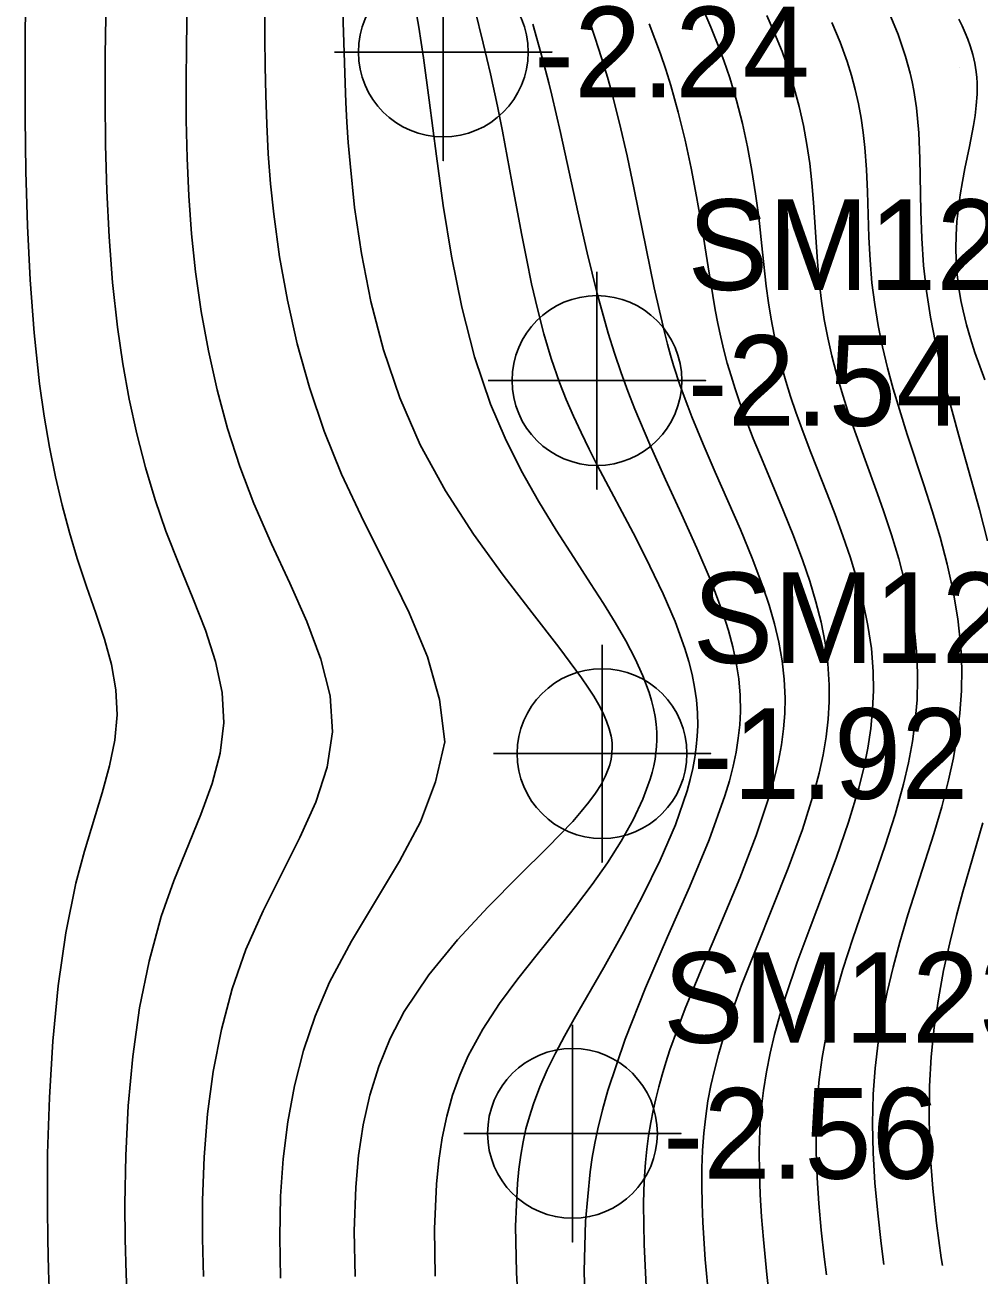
# Model space of a CAD drawing. Extents: x 2602990 to 2605851, y 618069 to 619180.
# Drawn here: x 2604089.2 to 2604115.57, y 618621.63 to 618656.17 of the extents above; entities that cross this region are included whole.
import ezdxf

# ---------------------------------------------------------------- set-up
doc = ezdxf.new("R2010")
doc.units = 0
for name, color, linetype in [('Default', 7, 'Continuous'), ('DTM Contours Major', 7, 'Continuous'), ('DTM Contours Minor', 7, 'Continuous'), ('Exist DTM Regular Point Underwater CELL', 7, 'Continuous'), ('Exist DTM Regular Point Underwater Cogo Elevation', 7, 'Continuous'), ('Exist DTM Regular Point Underwater Cogo Number', 7, 'Continuous'), ('Exist DTM Scan Elevation Point', 7, 'Continuous')]:
    doc.layers.add(name, color=color, linetype=linetype)

# ---------------------------------------------------------------- blocks, each defined once
blk = doc.blocks.new('POINT_DISPLAY')
at = {"layer": 'Default'}
blk.add_line((0, 0), (0, 0), dxfattribs=at)

msp = doc.modelspace()

# ---------------------------------------------------------------- linework, layer by layer
at = {"layer": 'DTM Contours Major'}
for points in [[(2604097.961, 618656.806), (2604098.036, 618654.56), (2604098.059, 618654.032), (2604098.087, 618653.489), (2604098.123, 618652.928), (2604098.17, 618652.346), (2604098.298, 618651.134), (2604098.486, 618649.858), (2604098.748, 618648.541), (2604099.097, 618647.207), (2604099.546, 618645.879), (2604100.11, 618644.582), (2604100.805, 618643.313), (2604101.584, 618642.11), (2604102.398, 618640.982), (2604103.198, 618639.939), (2604103.935, 618638.992), (2604104.561, 618638.149), (2604104.74, 618637.887), (2604104.9, 618637.637), (2604105.04, 618637.399), (2604105.158, 618637.17), (2604105.255, 618636.951), (2604105.329, 618636.738), (2604105.357, 618636.636), (2604105.379, 618636.535), (2604105.396, 618636.435), (2604105.407, 618636.336), (2604105.411, 618636.237), (2604105.405, 618636.061), (2604105.382, 618635.904), (2604105.345, 618635.748), (2604105.32, 618635.669), (2604105.227, 618635.438), (2604105.103, 618635.202), (2604104.949, 618634.961), (2604104.767, 618634.712), (2604104.557, 618634.454), (2604104.321, 618634.186), (2604103.628, 618633.467), (2604102.831, 618632.679), (2604101.984, 618631.828), (2604101.138, 618630.917), (2604100.349, 618629.952), (2604099.67, 618628.937), (2604099.28, 618628.19), (2604098.966, 618627.42), (2604098.72, 618626.626), (2604098.535, 618625.806), (2604098.407, 618624.959), (2604098.328, 618624.086), (2604098.287, 618622.876), (2604098.308, 618621.623)], [(2604114.987, 618656.333), (2604115.078, 618656.144), (2604115.161, 618655.958), (2604115.235, 618655.776), (2604115.299, 618655.596), (2604115.372, 618655.353), (2604115.427, 618655.113), (2604115.464, 618654.873), (2604115.479, 618654.722), (2604115.488, 618654.57), (2604115.49, 618654.417), (2604115.487, 618654.262), (2604115.464, 618653.946), (2604115.431, 618653.674), (2604115.386, 618653.394), (2604115.275, 618652.814), (2604115.152, 618652.206), (2604115.085, 618651.849), (2604115.024, 618651.485), (2604114.973, 618651.116), (2604114.932, 618650.744), (2604114.907, 618650.37), (2604114.898, 618649.995), (2604114.905, 618649.708), (2604114.923, 618649.421), (2604114.952, 618649.135), (2604114.992, 618648.849), (2604115.042, 618648.565), (2604115.101, 618648.281), (2604115.195, 618647.896), (2604115.305, 618647.513), (2604115.426, 618647.132), (2604115.559, 618646.754), (2604115.699, 618646.378)]]:
    msp.add_lwpolyline(points, dxfattribs=at)
at = {"layer": 'DTM Contours Minor'}
for points in [[(2604089.253, 618659.395), (2604089.202, 618655.975), (2604089.195, 618655.022), (2604089.197, 618653.603), (2604089.217, 618652.129), (2604089.262, 618650.63), (2604089.336, 618649.133), (2604089.446, 618647.669), (2604089.596, 618646.266), (2604089.722, 618645.37), (2604089.869, 618644.513), (2604090.035, 618643.694), (2604090.218, 618642.91), (2604090.42, 618642.16), (2604090.637, 618641.443), (2604090.897, 618640.673), (2604091.155, 618639.933), (2604091.389, 618639.217), (2604091.579, 618638.515), (2604091.702, 618637.82), (2604091.737, 618637.123), (2604091.673, 618636.429), (2604091.527, 618635.716), (2604091.323, 618634.974), (2604090.835, 618633.365), (2604090.6, 618632.478), (2604090.322, 618631.112), (2604090.112, 618629.646), (2604089.962, 618628.117), (2604089.867, 618626.563), (2604089.819, 618625.019), (2604089.812, 618623.523), (2604089.824, 618622.64), (2604089.847, 618621.782), (2604089.91, 618620.107)], [(2604093.677, 618656.737), (2604093.654, 618655.61), (2604093.644, 618654.579), (2604093.648, 618653.541), (2604093.672, 618652.498), (2604093.72, 618651.452), (2604093.796, 618650.405), (2604093.906, 618649.357), (2604094.06, 618648.262), (2604094.258, 618647.172), (2604094.501, 618646.094), (2604094.79, 618645.029), (2604095.128, 618643.984), (2604095.516, 618642.962), (2604096.006, 618641.845), (2604096.511, 618640.76), (2604096.982, 618639.701), (2604097.368, 618638.667), (2604097.62, 618637.652), (2604097.688, 618636.654), (2604097.543, 618635.684), (2604097.225, 618634.715), (2604096.787, 618633.738), (2604095.769, 618631.715), (2604095.294, 618630.647), (2604094.914, 618629.562), (2604094.617, 618628.438), (2604094.394, 618627.284), (2604094.238, 618626.108), (2604094.142, 618624.919), (2604094.098, 618623.728), (2604094.096, 618622.674), (2604094.122, 618621.622)], [(2604095.821, 618656.802), (2604095.819, 618655.817), (2604095.825, 618655.028), (2604095.841, 618654.233), (2604095.869, 618653.429), (2604095.913, 618652.615), (2604095.977, 618651.787), (2604096.064, 618650.946), (2604096.226, 618649.772), (2604096.441, 618648.576), (2604096.714, 618647.369), (2604097.051, 618646.159), (2604097.456, 618644.955), (2604097.934, 618643.767), (2604098.55, 618642.462), (2604099.197, 618641.188), (2604099.806, 618639.945), (2604100.309, 618638.73), (2604100.639, 618637.545), (2604100.785, 618636.383), (2604100.534, 618635.274), (2604100.115, 618634.176), (2604099.54, 618633.085), (2604098.214, 618630.878), (2604097.607, 618629.743), (2604097.206, 618628.81), (2604096.883, 618627.856), (2604096.634, 618626.881), (2604096.45, 618625.887), (2604096.326, 618624.873), (2604096.255, 618623.842), (2604096.23, 618622.716), (2604096.248, 618621.57)], [(2604099.928, 618656.948), (2604100.072, 618656.108), (2604100.201, 618655.261), (2604100.358, 618654.098), (2604100.556, 618652.553), (2604100.746, 618651.185), (2604100.973, 618649.786), (2604101.256, 618648.384), (2604101.609, 618647.012), (2604102.051, 618645.701), (2604102.452, 618644.76), (2604102.898, 618643.87), (2604103.373, 618643.026), (2604103.862, 618642.227), (2604104.348, 618641.469), (2604104.815, 618640.749), (2604105.166, 618640.201), (2604105.49, 618639.674), (2604105.783, 618639.166), (2604106.041, 618638.676), (2604106.258, 618638.202), (2604106.431, 618637.744), (2604106.499, 618637.521), (2604106.554, 618637.301), (2604106.597, 618637.083), (2604106.626, 618636.866), (2604106.642, 618636.649), (2604106.645, 618636.432), (2604106.636, 618636.256), (2604106.619, 618636.078), (2604106.593, 618635.9), (2604106.557, 618635.719), (2604106.513, 618635.536), (2604106.46, 618635.351), (2604106.257, 618634.799), (2604105.988, 618634.228), (2604105.66, 618633.642), (2604105.281, 618633.044), (2604104.858, 618632.44), (2604104.399, 618631.831), (2604103.875, 618631.175), (2604103.337, 618630.513), (2604102.805, 618629.842), (2604102.297, 618629.156), (2604101.834, 618628.449), (2604101.434, 618627.716), (2604101.199, 618627.179), (2604101.002, 618626.624), (2604100.842, 618626.048), (2604100.715, 618625.449), (2604100.621, 618624.823), (2604100.556, 618624.169), (2604100.504, 618622.939), (2604100.52, 618621.626)], [(2604091.428, 618656.387), (2604091.413, 618655.343), (2604091.408, 618654.117), (2604091.42, 618652.863), (2604091.455, 618651.594), (2604091.517, 618650.323), (2604091.613, 618649.062), (2604091.748, 618647.826), (2604091.894, 618646.819), (2604092.071, 618645.838), (2604092.279, 618644.884), (2604092.518, 618643.958), (2604092.787, 618643.061), (2604093.088, 618642.193), (2604093.458, 618641.252), (2604093.832, 618640.344), (2604094.176, 618639.461), (2604094.457, 618638.597), (2604094.639, 618637.746), (2604094.689, 618636.902), (2604094.587, 618636.072), (2604094.36, 618635.232), (2604094.047, 618634.371), (2604093.309, 618632.545), (2604092.959, 618631.559), (2604092.621, 618630.329), (2604092.361, 618629.033), (2604092.172, 618627.693), (2604092.046, 618626.33), (2604091.975, 618624.965), (2604091.952, 618623.62), (2604091.962, 618622.647), (2604091.988, 618621.691), (2604092.027, 618620.745)], [(2604101.613, 618656.605), (2604101.85, 618655.668), (2604102.049, 618654.824), (2604102.242, 618653.929), (2604102.38, 618653.238), (2604102.643, 618651.837), (2604102.906, 618650.418), (2604103.041, 618649.721), (2604103.186, 618649.025), (2604103.345, 618648.331), (2604103.523, 618647.643), (2604103.725, 618646.964), (2604103.957, 618646.297), (2604104.14, 618645.832), (2604104.338, 618645.373), (2604104.55, 618644.917), (2604104.773, 618644.461), (2604105.006, 618644.004), (2604106.059, 618642.009), (2604106.454, 618641.235), (2604106.821, 618640.465), (2604107.147, 618639.705), (2604107.417, 618638.961), (2604107.525, 618638.6), (2604107.615, 618638.243), (2604107.686, 618637.889), (2604107.736, 618637.536), (2604107.765, 618637.182), (2604107.772, 618636.826), (2604107.76, 618636.537), (2604107.733, 618636.245), (2604107.692, 618635.949), (2604107.636, 618635.648), (2604107.565, 618635.342), (2604107.48, 618635.03), (2604107.156, 618634.092), (2604106.738, 618633.116), (2604106.252, 618632.122), (2604105.723, 618631.128), (2604105.177, 618630.155), (2604104.361, 618628.733), (2604104.095, 618628.258), (2604103.846, 618627.79), (2604103.617, 618627.325), (2604103.411, 618626.858), (2604103.233, 618626.384), (2604103.124, 618626.042), (2604103.03, 618625.693), (2604102.95, 618625.335), (2604102.884, 618624.966), (2604102.831, 618624.585), (2604102.791, 618624.191), (2604102.739, 618623.007), (2604102.764, 618621.732), (2604102.846, 618620.392)], [(2604107.939, 618656.56), (2604108.134, 618656.108), (2604108.32, 618655.651), (2604108.495, 618655.186), (2604108.657, 618654.712), (2604108.844, 618654.088), (2604109.007, 618653.451), (2604109.148, 618652.805), (2604109.27, 618652.154), (2604109.372, 618651.505), (2604109.458, 618650.862), (2604109.564, 618649.902), (2604109.667, 618648.964), (2604109.728, 618648.503), (2604109.8, 618648.045), (2604109.881, 618647.616), (2604109.976, 618647.189), (2604110.084, 618646.763), (2604110.205, 618646.337), (2604110.338, 618645.91), (2604110.484, 618645.479), (2604110.684, 618644.927), (2604110.898, 618644.368), (2604111.346, 618643.231), (2604111.569, 618642.653), (2604111.784, 618642.067), (2604111.991, 618641.46), (2604112.179, 618640.845), (2604112.341, 618640.224), (2604112.472, 618639.596), (2604112.567, 618638.962), (2604112.618, 618638.322), (2604112.625, 618637.802), (2604112.602, 618637.277), (2604112.549, 618636.745), (2604112.467, 618636.207), (2604112.357, 618635.66), (2604112.22, 618635.104), (2604111.939, 618634.161), (2604111.607, 618633.199), (2604111.246, 618632.228), (2604110.877, 618631.259), (2604110.523, 618630.302), (2604110.203, 618629.367), (2604110.04, 618628.832), (2604109.896, 618628.305), (2604109.773, 618627.785), (2604109.67, 618627.27), (2604109.589, 618626.757), (2604109.529, 618626.244), (2604109.487, 618625.665), (2604109.469, 618625.081), (2604109.474, 618624.488), (2604109.496, 618623.886), (2604109.535, 618623.27), (2604109.586, 618622.638), (2604109.679, 618621.68), (2604109.791, 618620.692)], [(2604109.678, 618656.435), (2604109.897, 618655.941), (2604110.1, 618655.442), (2604110.282, 618654.937), (2604110.44, 618654.431), (2604110.576, 618653.917), (2604110.691, 618653.399), (2604110.787, 618652.875), (2604110.864, 618652.348), (2604110.926, 618651.817), (2604110.973, 618651.271), (2604111.082, 618649.63), (2604111.128, 618649.086), (2604111.19, 618648.546), (2604111.268, 618648.039), (2604111.364, 618647.536), (2604111.477, 618647.035), (2604111.606, 618646.536), (2604111.75, 618646.039), (2604111.907, 618645.541), (2604112.062, 618645.085), (2604112.392, 618644.167), (2604112.733, 618643.231), (2604112.902, 618642.754), (2604113.12, 618642.1), (2604113.323, 618641.434), (2604113.503, 618640.756), (2604113.652, 618640.069), (2604113.764, 618639.375), (2604113.83, 618638.675), (2604113.846, 618638.108), (2604113.829, 618637.538), (2604113.781, 618636.965), (2604113.701, 618636.386), (2604113.593, 618635.803), (2604113.456, 618635.214), (2604113.221, 618634.371), (2604112.947, 618633.52), (2604112.651, 618632.663), (2604112.348, 618631.806), (2604112.053, 618630.952), (2604111.781, 618630.105), (2604111.604, 618629.49), (2604111.45, 618628.879), (2604111.318, 618628.272), (2604111.211, 618627.665), (2604111.129, 618627.057), (2604111.073, 618626.446), (2604111.042, 618625.755), (2604111.042, 618625.056), (2604111.069, 618624.349), (2604111.118, 618623.632), (2604111.184, 618622.904), (2604111.265, 618622.163), (2604111.326, 618621.664)], [(2604113.058, 618656.505), (2604113.306, 618655.908), (2604113.513, 618655.304), (2604113.579, 618655.071), (2604113.639, 618654.838), (2604113.691, 618654.602), (2604113.737, 618654.365), (2604113.777, 618654.125), (2604113.811, 618653.883), (2604113.875, 618653.194), (2604113.907, 618652.486), (2604113.935, 618651.026), (2604113.958, 618650.281), (2604114.007, 618649.532), (2604114.086, 618648.821), (2604114.197, 618648.109), (2604114.335, 618647.394), (2604114.495, 618646.677), (2604114.675, 618645.955), (2604114.97, 618644.866), (2604115.314, 618643.653), (2604115.552, 618642.796), (2604115.774, 618641.934)], [(2604103.218, 618656.196), (2604103.485, 618655.235), (2604103.657, 618654.571), (2604103.741, 618654.229), (2604103.979, 618653.204), (2604104.459, 618651.011), (2604104.716, 618649.882), (2604104.995, 618648.76), (2604105.301, 618647.663), (2604105.473, 618647.113), (2604105.656, 618646.572), (2604105.841, 618646.066), (2604106.038, 618645.562), (2604106.449, 618644.59), (2604106.885, 618643.622), (2604107.326, 618642.664), (2604107.751, 618641.723), (2604108.14, 618640.805), (2604108.471, 618639.918), (2604108.618, 618639.459), (2604108.741, 618639.008), (2604108.837, 618638.561), (2604108.906, 618638.117), (2604108.945, 618637.671), (2604108.952, 618637.221), (2604108.933, 618636.854), (2604108.893, 618636.48), (2604108.832, 618636.099), (2604108.75, 618635.708), (2604108.647, 618635.307), (2604108.523, 618634.892), (2604108.085, 618633.674), (2604107.542, 618632.369), (2604106.942, 618631), (2604106.334, 618629.592), (2604105.767, 618628.168), (2604105.289, 618626.752), (2604105.141, 618626.223), (2604105.014, 618625.696), (2604104.931, 618625.301), (2604104.86, 618624.906), (2604104.8, 618624.508), (2604104.669, 618623.151), (2604104.635, 618621.772), (2604104.677, 618620.383)], [(2604104.798, 618656.231), (2604105.044, 618655.492), (2604105.163, 618655.114), (2604105.278, 618654.728), (2604105.39, 618654.332), (2604105.613, 618653.462), (2604105.822, 618652.556), (2604106.019, 618651.631), (2604106.573, 618648.916), (2604106.713, 618648.276), (2604106.861, 618647.658), (2604106.94, 618647.355), (2604107.023, 618647.054), (2604107.108, 618646.772), (2604107.291, 618646.21), (2604107.496, 618645.643), (2604107.608, 618645.356), (2604107.92, 618644.598), (2604108.258, 618643.822), (2604108.607, 618643.035), (2604108.952, 618642.242), (2604109.279, 618641.45), (2604109.573, 618640.665), (2604109.744, 618640.151), (2604109.891, 618639.64), (2604110.012, 618639.131), (2604110.103, 618638.621), (2604110.161, 618638.108), (2604110.184, 618637.589), (2604110.175, 618637.166), (2604110.141, 618636.737), (2604110.082, 618636.3), (2604110, 618635.853), (2604109.895, 618635.395), (2604109.766, 618634.924), (2604109.39, 618633.795), (2604108.932, 618632.614), (2604108.427, 618631.408), (2604107.914, 618630.2), (2604107.428, 618629.015), (2604107.006, 618627.876), (2604106.893, 618627.531), (2604106.789, 618627.192), (2604106.696, 618626.858), (2604106.612, 618626.527), (2604106.539, 618626.199), (2604106.475, 618625.871), (2604106.415, 618625.504), (2604106.367, 618625.136), (2604106.33, 618624.764), (2604106.303, 618624.387), (2604106.286, 618624.004), (2604106.277, 618623.612), (2604106.29, 618622.506), (2604106.352, 618621.344)], [(2604106.433, 618656.204), (2604106.59, 618655.791), (2604106.743, 618655.371), (2604106.889, 618654.943), (2604107.027, 618654.504), (2604107.235, 618653.761), (2604107.422, 618652.994), (2604107.59, 618652.214), (2604107.741, 618651.432), (2604107.877, 618650.659), (2604108.063, 618649.495), (2604108.19, 618648.699), (2604108.257, 618648.31), (2604108.33, 618647.927), (2604108.41, 618647.548), (2604108.495, 618647.192), (2604108.589, 618646.838), (2604108.692, 618646.483), (2604108.804, 618646.127), (2604108.926, 618645.769), (2604109.057, 618645.406), (2604109.307, 618644.759), (2604109.578, 618644.099), (2604110.142, 618642.749), (2604110.417, 618642.065), (2604110.674, 618641.378), (2604110.866, 618640.815), (2604111.035, 618640.25), (2604111.178, 618639.684), (2604111.29, 618639.114), (2604111.366, 618638.54), (2604111.403, 618637.959), (2604111.402, 618637.486), (2604111.373, 618637.007), (2604111.317, 618636.521), (2604111.234, 618636.025), (2604111.125, 618635.52), (2604110.99, 618635.002), (2604110.663, 618633.963), (2604110.27, 618632.891), (2604109.84, 618631.804), (2604109.402, 618630.721), (2604108.984, 618629.659), (2604108.616, 618628.634), (2604108.472, 618628.187), (2604108.344, 618627.749), (2604108.232, 618627.318), (2604108.136, 618626.893), (2604108.056, 618626.471), (2604107.993, 618626.051), (2604107.94, 618625.579), (2604107.905, 618625.103), (2604107.888, 618624.62), (2604107.885, 618624.129), (2604107.895, 618623.627), (2604107.917, 618623.11), (2604107.982, 618622.09), (2604108.077, 618621.024)], [(2604111.475, 618656.235), (2604111.703, 618655.699), (2604111.901, 618655.158), (2604112.021, 618654.773), (2604112.124, 618654.386), (2604112.212, 618653.995), (2604112.285, 618653.599), (2604112.343, 618653.199), (2604112.388, 618652.793), (2604112.433, 618652.185), (2604112.46, 618651.567), (2604112.501, 618650.311), (2604112.532, 618649.68), (2604112.584, 618649.05), (2604112.659, 618648.458), (2604112.757, 618647.87), (2604112.878, 618647.286), (2604113.017, 618646.705), (2604113.173, 618646.127), (2604113.342, 618645.552), (2604113.559, 618644.867), (2604114.019, 618643.474), (2604114.247, 618642.761), (2604114.464, 618642.032), (2604114.661, 618641.289), (2604114.829, 618640.536), (2604114.958, 618639.776), (2604115.04, 618639.014), (2604115.065, 618638.4), (2604115.056, 618637.786), (2604115.013, 618637.171), (2604114.938, 618636.556), (2604114.834, 618635.94), (2604114.701, 618635.322), (2604114.51, 618634.583), (2604114.292, 618633.842), (2604114.057, 618633.098), (2604113.577, 618631.601), (2604113.352, 618630.849), (2604113.168, 618630.161), (2604113.005, 618629.471), (2604112.867, 618628.776), (2604112.755, 618628.076), (2604112.672, 618627.37), (2604112.621, 618626.657), (2604112.601, 618625.847), (2604112.618, 618625.029), (2604112.667, 618624.202), (2604112.742, 618623.368), (2604112.838, 618622.527), (2604112.914, 618621.949)], [(2604115.642, 618634.143), (2604115.281, 618632.877), (2604115.098, 618632.236), (2604114.92, 618631.586), (2604114.732, 618630.834), (2604114.564, 618630.068), (2604114.42, 618629.288), (2604114.304, 618628.495), (2604114.219, 618627.689), (2604114.17, 618626.872), (2604114.161, 618625.94), (2604114.195, 618624.998), (2604114.267, 618624.048), (2604114.369, 618623.094), (2604114.497, 618622.14), (2604114.53, 618621.924)]]:
    msp.add_lwpolyline(points, dxfattribs=at)
at = {"layer": 'Exist DTM Regular Point Underwater CELL'}
for points in [[(2604100.746, 618658.424), (2604100.746, 618652.424), (2604100.746, 618655.424), (2604103.746, 618655.424), (2604097.746, 618655.424)], [(2604104.989, 618649.355), (2604104.989, 618643.355), (2604104.989, 618646.355), (2604107.989, 618646.355), (2604101.989, 618646.355)], [(2604105.13, 618639.056), (2604105.13, 618633.056), (2604105.13, 618636.056), (2604108.13, 618636.056), (2604102.13, 618636.056)], [(2604104.314, 618628.572), (2604104.314, 618622.572), (2604104.314, 618625.572), (2604107.314, 618625.572), (2604101.314, 618625.572)]]:
    msp.add_lwpolyline(points, dxfattribs=at)
for centre in [(2604100.746, 618655.424), (2604104.989, 618646.355), (2604105.13, 618636.056), (2604104.314, 618625.572)]:
    msp.add_circle(centre, 2.344, dxfattribs=at)

# ---------------------------------------------------------------- block references
at = {"layer": 'Exist DTM Scan Elevation Point', "xscale": 1.3123333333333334, "yscale": 1.3123333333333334}
for p in [(2604115, 618655), (2604115, 618650), (2604115, 618645)]:
    msp.add_blockref('POINT_DISPLAY', p, dxfattribs=at)

# ---------------------------------------------------------------- texts
at = {"layer": 'Exist DTM Regular Point Underwater Cogo Elevation'}
for s, p in [('-2.24', (2604103.246, 618654.174)), ('-2.54', (2604107.489, 618645.105)), ('-1.92', (2604107.63, 618634.806)), ('-2.56', (2604106.814, 618624.322))]:
    msp.add_text(s, height=2.5, dxfattribs=at).set_placement(p)
at = {"layer": 'Exist DTM Regular Point Underwater Cogo Number'}
for s, p in [('SM121', (2604107.489, 618648.855)), ('SM122', (2604107.63, 618638.556)), ('SM123', (2604106.814, 618628.072))]:
    msp.add_text(s, height=2.5, dxfattribs=at).set_placement(p)

doc.saveas('drawing.dxf')
